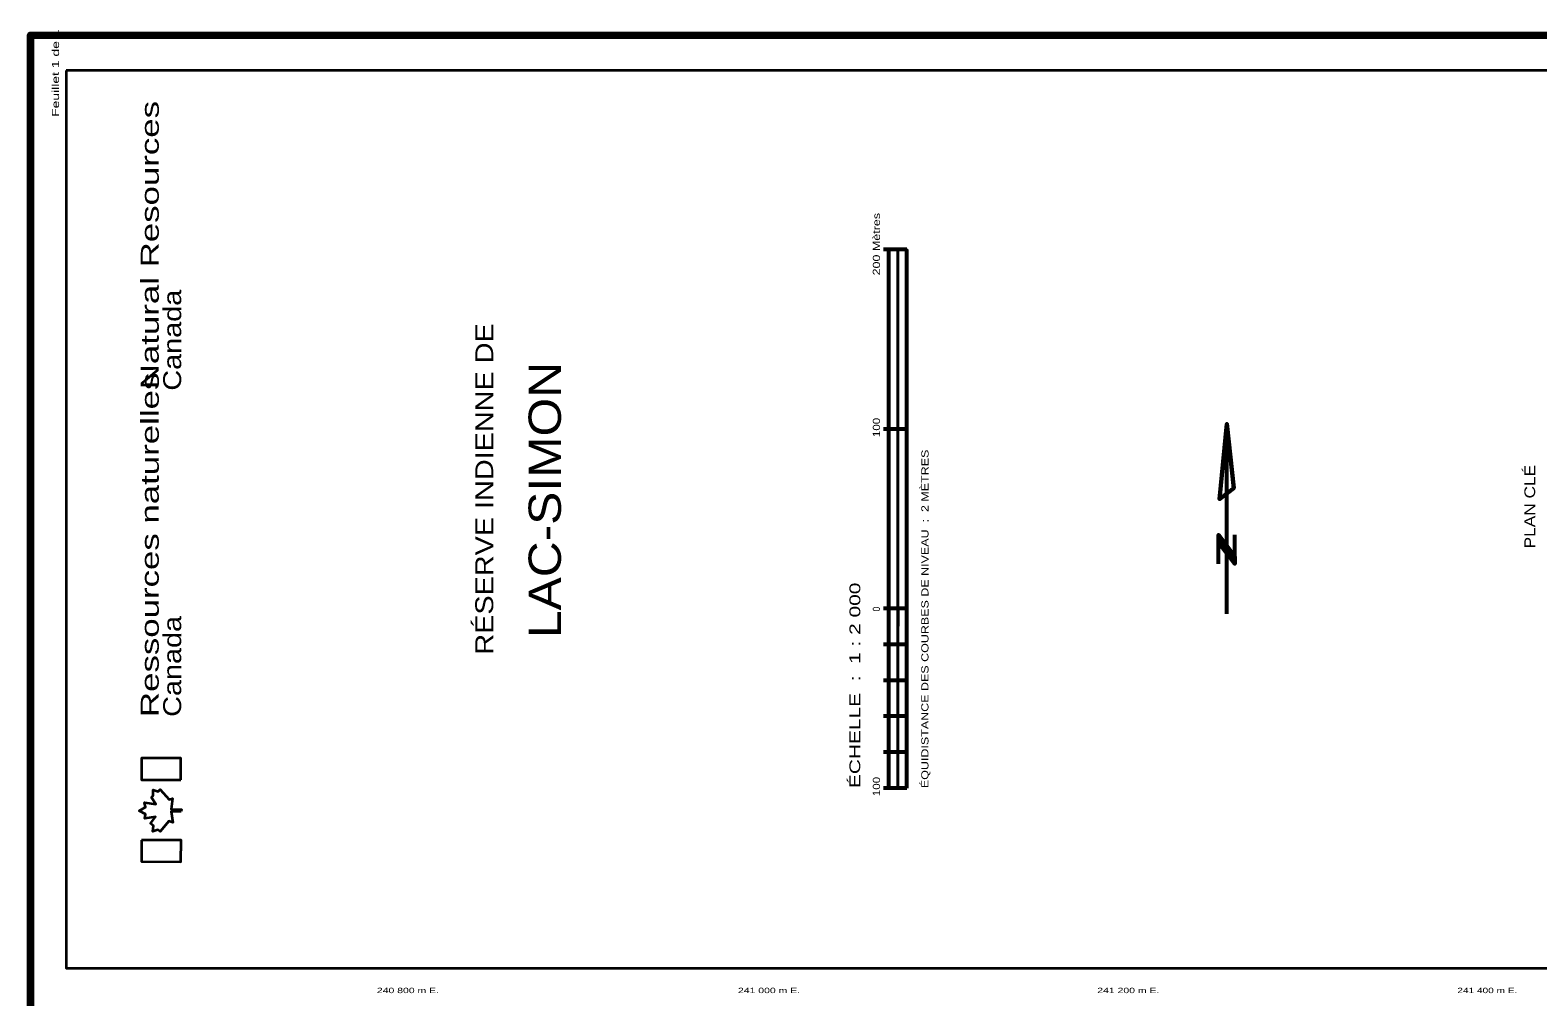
# Model space of a CAD drawing. Extents: x 240591 to 242335, y 5323482 to 5326937.
# Drawn here: x 240591 to 241430, y 5326372 to 5326910 of the extents above; entities that cross this region are included whole.
import ezdxf
from ezdxf.enums import TextEntityAlignment as Align

# ---------------------------------------------------------------- set-up
doc = ezdxf.new("R2010")
doc.units = 0
doc.header["$LTSCALE"] = 1.2
for name, color, linetype, lineweight in [('60', 7, 'Continuous', 35), ('61', 7, 'Continuous', 13), ('63', 7, 'Continuous', 13)]:
    doc.layers.add(name, color=color, linetype=linetype, lineweight=lineweight)

msp = doc.modelspace()

# ---------------------------------------------------------------- linework, layer by layer
at = {"layer": '60', "lineweight": 158}
msp.add_lwpolyline([(242321.7, 5323482.5), (240590.8, 5323482.5), (240590.8, 5326907.9), (242321.7, 5326907.9)], close=True, dxfattribs=at)
at = {"layer": '60', "lineweight": 13}
msp.add_lwpolyline([(240592.8, 5323484.5), (240592.8, 5326905.9), (242319.7, 5326905.9), (242319.7, 5323484.5)], close=True, dxfattribs=at)
at = {"layer": '60'}
msp.add_lwpolyline([(240610.8, 5326887.9), (240610.8, 5326387.9), (242301.7, 5326387.9), (242301.7, 5326887.9)], close=True, dxfattribs=at)
at = {"layer": '63', "lineweight": 53}
for p, q in [((241079.1, 5326788.2), (241066.1, 5326788.2)), ((241079.1, 5326488.2), (241079.1, 5326788.2)), ((241079.1, 5326688.2), (241066.1, 5326688.2)), ((241252.7, 5326625), (241261.7, 5326613.2)), ((241079.2, 5326588.2), (241066.1, 5326588.2)), ((241069.1, 5326568.2), (241069.1, 5326588.2)), ((241079.1, 5326568.2), (241066.1, 5326568.2)), ((241069.1, 5326548.2), (241069.1, 5326568.2)), ((241079.1, 5326548.2), (241066.1, 5326548.2)), ((241069.1, 5326528.2), (241069.1, 5326548.2)), ((241079.1, 5326528.2), (241066.1, 5326528.2)), ((241069.1, 5326508.2), (241069.1, 5326528.2)), ((241079.1, 5326508.2), (241066.1, 5326508.2)), ((241069.1, 5326488.2), (241069.1, 5326508.2)), ((241079.1, 5326488.2), (241066.1, 5326488.2))]:
    msp.add_line(p, q, dxfattribs=at)
at = {"layer": '63', "lineweight": 35}
for p, q in [((241074.1, 5326568.2), (241074.1, 5326588.2)), ((241074.1, 5326548.2), (241074.1, 5326568.2)), ((241074.1, 5326528.2), (241074.1, 5326548.2)), ((241074.1, 5326508.2), (241074.1, 5326528.2)), ((241074.1, 5326488.2), (241074.1, 5326508.2))]:
    msp.add_line(p, q, dxfattribs=at)
at = {"layer": '63', "lineweight": 53}
for points in [[(241069.1, 5326588.2), (241069.1, 5326688.2), (241069.1, 5326788.2)], [(241257.2, 5326585.2), (241257.2, 5326691.2), (241253.2, 5326649.2), (241261.2, 5326655.2), (241257.2, 5326691.2)], [(241252.7, 5326613.2), (241252.7, 5326629.2), (241261.7, 5326613.2), (241261.7, 5326629.2)]]:
    msp.add_lwpolyline(points, dxfattribs=at)
at = {"layer": '63', "lineweight": 35}
for points in [[(241079.1, 5326688.2), (241079.1, 5326788.2), (241074.1, 5326788.2), (241074.1, 5326688.2)], [(241069.1, 5326588.2), (241069.1, 5326688.2), (241074.1, 5326688.2), (241074.1, 5326588.2)], [(241079.1, 5326568.2), (241079.2, 5326588.2), (241074.2, 5326588.2), (241074.1, 5326568.2)], [(241069.1, 5326548.2), (241069.1, 5326568.2), (241074.1, 5326568.2), (241074.1, 5326548.2)], [(241079.2, 5326528.2), (241079.2, 5326548.2), (241074.1, 5326548.2), (241074.1, 5326528.2)], [(241069.1, 5326508.2), (241069.1, 5326528.2), (241074.1, 5326528.2), (241074.1, 5326508.2)], [(240674.8, 5326492.8), (240674.8, 5326504.8), (240652.8, 5326504.8), (240652.8, 5326492.8)], [(241079.1, 5326488.2), (241079.1, 5326508.2), (241074.1, 5326508.2), (241074.1, 5326488.2)], [(240674.9, 5326475.2), (240669.4, 5326475.2), (240670.2, 5326469), (240668, 5326469.8), (240663.3, 5326464), (240661.9, 5326465), (240659.2, 5326464.1), (240659.5, 5326467.1), (240657.9, 5326468.4), (240660.6, 5326472.2), (240654.6, 5326471.3), (240655, 5326473.6), (240651.6, 5326475.5), (240655, 5326477.6), (240654.5, 5326480.2), (240660.8, 5326479.3), (240658.3, 5326483), (240659.4, 5326484.1), (240659.3, 5326487.3), (240662.1, 5326486.4), (240663.3, 5326487.5), (240668.3, 5326481.8), (240670.1, 5326482.5), (240669.3, 5326476.4), (240675, 5326476.3)], [(240652.9, 5326459.2), (240652.8, 5326447.3), (240674.8, 5326447.2), (240674.9, 5326459.2)]]:
    msp.add_lwpolyline(points, close=True, dxfattribs=at)
msp.add_lwpolyline([(241074.1, 5326588.2), (241074.1, 5326688.2), (241074.1, 5326788.2)], dxfattribs=at)
at = {"layer": '63', "lineweight": 53}
for points in [[(241257.2, 5326691.2), (241261.2, 5326655.2), (241253.2, 5326649.2)], [(241261.7, 5326613.2), (241252.7, 5326625), (241252.7, 5326629.2), (241261.7, 5326617.3)]]:
    msp.add_lwpolyline(points, close=True, dxfattribs=at)

# ---------------------------------------------------------------- texts
at = {"layer": '61'}
for s, width, p in [('240 800 m E.', 1.45, (240801.2, 5326374)), ('241 000 m E.', 1.45, (241002.3, 5326374)), ('241 200 m E.', 1.45, (241202.4, 5326374)), ('241 400 m E.', 1.4, (241402.35, 5326374))]:
    msp.add_text(s, height=3, dxfattribs=dict(at, width=width)).set_placement(p, align=Align.CENTER)
at = {"layer": '63', "width": 1.45}
msp.add_text('Feuillet 1 de 1', height=4, rotation=89.983, dxfattribs=at).set_placement((240606.917, 5326910.799), align=Align.RIGHT)
at = {"layer": '63'}
for s, height, width, p in [('Natural Resources', 10, 1.45, (240662.4, 5326710.4)), ('Canada', 10, 1.2, (240674.9, 5326709.6)), ('Ressources naturelles', 10, 1.45, (240662.4, 5326527.8)), ('ÉQUIDISTANCE DES COURBES DE NIVEAU  :  2 MÈTRES', 4, 1.3, (241091.1, 5326488.2)), ('ÉCHELLE  :  1 : 2 000', 6, 1.45, (241053.1, 5326488.2)), ('Canada', 10, 1.2, (240674.9, 5326527.9))]:
    msp.add_text(s, height=height, rotation=89.983, dxfattribs=dict(at, width=width)).set_placement(p)
for s, height, rotation, width, p in [('200 Mètres', 4, 89.983, 1.3, (241064.106, 5326791.199)), ('RÉSERVE INDIENNE DE', 10, 90, 1.2, (240848.7, 5326654.85)), ('LAC-SIMON', 18, 90, 1.15, (240886.4, 5326648.7)), ('100', 4, 89.983, 1.2, (241064.102, 5326689.099)), ('PLAN CLÉ', 6, 90, 1.2, (241429, 5326645)), ('0', 4, 89.983, 0.9, (241064.1, 5326587.949)), ('100', 4, 89.983, 1.2, (241064.102, 5326489.099))]:
    msp.add_text(s, height=height, rotation=rotation, dxfattribs=dict(at, width=width)).set_placement(p, align=Align.CENTER)

doc.saveas('drawing.dxf')
